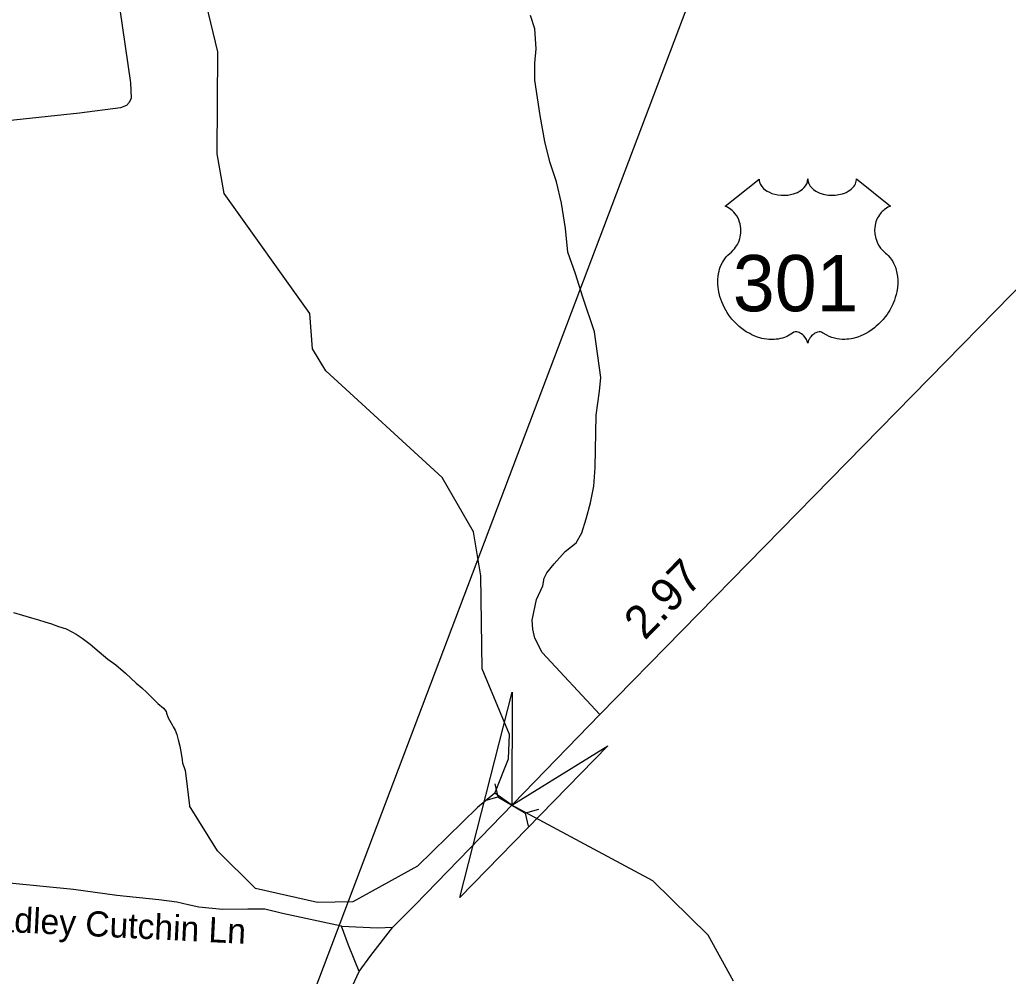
# Model space of a CAD drawing. Extents: x 2220236 to 2384410, y 720751 to 894131.
# Drawn here: x 2368804 to 2372537, y 850729 to 854341 of the extents above; entities that cross this region are included whole.
import ezdxf

# ---------------------------------------------------------------- set-up
doc = ezdxf.new("R2010")
doc.units = 0
for name, color, linetype in [('Exist Hydrographic Creek Single Shore', 7, 'Continuous'), ('Exist Hydrographic Misc Water Feature', 7, 'Continuous'), ('Exist Road Non-System Type 51', 7, 'Continuous'), ('Exist Road Non-System Type 51 Label', 7, 'Continuous'), ('Exist Road Primary US Attributed', 7, 'Continuous'), ('Exist Road Primary US Mileage Hundredths English Label', 7, 'Continuous'), ('Exist Road Primary US Shield CELL', 7, 'Continuous'), ('Exist Road Primary US Shield Number Label', 7, 'Continuous'), ('Exist Road Secondary Structure Culvert Attributed CELL', 7, 'Continuous'), ('Exist Road Secondary Structure Culvert CELL', 7, 'Continuous'), ('Exist Utilities Electrical Transmission Line', 7, 'Continuous')]:
    doc.layers.add(name, color=color, linetype=linetype)

msp = doc.modelspace()

# ---------------------------------------------------------------- linework, layer by layer
at = {"layer": 'Exist Hydrographic Creek Single Shore'}
for points in [[(2368779.7, 852102.1), (2368814, 852092), (2368848.1, 852082.6), (2368874.1, 852074.8), (2368898.3, 852067.6), (2368924.3, 852059.5), (2368950.6, 852050), (2368978.5, 852040.4), (2369002.7, 852028.2), (2369016.8, 852020.6), (2369039.1, 852005.1), (2369069.2, 851983.3), (2369103.5, 851953.6), (2369136.2, 851926.3), (2369166.2, 851904.6), (2369202.7, 851873.3), (2369243.3, 851835.5), (2369265.3, 851818.4), (2369283.4, 851800.1), (2369309.8, 851774.3), (2369325.8, 851758.5), (2369346.2, 851741.3), (2369356.3, 851728.6), (2369358.5, 851722.7), (2369364.8, 851705), (2369379, 851678.6), (2369382.9, 851671.2), (2369391.3, 851657.8), (2369397.2, 851641.6), (2369401.7, 851621.1), (2369407.9, 851597.7), (2369414, 851570.1), (2369416.6, 851545.6), (2369418.7, 851533.2), (2369425, 851517), (2369429.1, 851505.7), (2369431.2, 851486.8), (2369444.5, 851372.1)], [(2370597.6, 851420.3), (2370532, 851365.7), (2370306.2, 851144.6), (2370062, 851010), (2369928.1, 851007.8), (2369693.9, 851060.6), (2369551, 851202.5), (2369444.5, 851372.1)], [(2371499, 850711), (2371404, 850884.4), (2371194.1, 851089.2), (2370661.9, 851375.4), (2370597.6, 851420.3)]]:
    msp.add_lwpolyline(points, dxfattribs=at)
at = {"layer": 'Exist Hydrographic Misc Water Feature'}
msp.add_lwpolyline([(2370597.6, 851420.3), (2370649.8, 851550.3), (2370652.9, 851641.5), (2370550, 851890), (2370545.1, 852241), (2370518, 852407.3), (2370399.1, 852612.5), (2369960.1, 853014.7), (2369909, 853097.9), (2369899, 853232.1), (2369576, 853685), (2369548.9, 853834.9), (2369552, 854219.1), (2369482.1, 854508.4), (2369415.2, 854595.3)], dxfattribs=at)
at = {"layer": 'Exist Road Non-System Type 51'}
for points in [[(2369100.1, 855147.6), (2369143.1, 854649.2), (2369221.7, 854102.4), (2369224.5, 854044.4), (2369216.7, 854028.3), (2369206.8, 854016.3), (2369184.9, 854008), (2369029.1, 853988), (2368757.6, 853958.9), (2368450.2, 853919.1), (2368102.8, 853876.9)], [(2370994, 851717.6), (2370776.2, 851951.8), (2370749.4, 852005.4), (2370741, 852039.2), (2370738.4, 852073.2), (2370755.4, 852151.5), (2370778.7, 852203.7), (2370784.4, 852231.7), (2370794.2, 852251.9), (2370821.6, 852286.3), (2370863.1, 852332.8), (2370904.6, 852365.3), (2370926, 852403.6), (2370943.3, 852455.9), (2370958.7, 852516), (2370971.6, 852580.1), (2370976.8, 852650.2), (2370980.1, 852848.2), (2370993, 852938.4), (2370998.3, 852990.4), (2370974.1, 853162.1), (2370930.3, 853293.4), (2370903.1, 853381.1), (2370874.1, 853462.8), (2370864.9, 853552.5), (2370849.5, 853648.3), (2370830.5, 853728.1), (2370805.6, 853803.8), (2370786.6, 853881.4), (2370769.2, 853979.2), (2370749.5, 854112.8), (2370748.5, 854176.8), (2370753.9, 854230.9), (2370748.8, 854306.9), (2370732.1, 854356.6)], [(2370018.6, 850917.5), (2369795.8, 850966.4), (2369728.8, 850982.7), (2369665.4, 850982.7), (2369569.4, 850980.9), (2369480.7, 850989.9), (2369440.4, 850999.1), (2369397.5, 851009.3), (2369329.4, 851018), (2369170.1, 851034.3), (2369007.1, 851056.3), (2368778.2, 851078.8), (2368661.7, 851091.1), (2368584.1, 851105.4), (2368528.9, 851117.7), (2368500.3, 851140.2), (2368344.9, 851344.7), (2368136.5, 851649.4), (2368028.2, 851800.8), (2367999.5, 851831.4), (2367966.8, 851856), (2367926, 851872.3)], [(2370018.6, 850917.5), (2370154.5, 850912), (2370212.4, 850913.8)], [(2370085.6, 850747.1), (2370045.8, 850846.8), (2370018.6, 850917.5)]]:
    msp.add_lwpolyline(points, dxfattribs=at)
at = {"layer": 'Exist Road Primary US Attributed'}
msp.add_lwpolyline([(2369853.1, 849624.3), (2369862, 849882.6), (2369868.3, 850043.9), (2369891.8, 850228.7), (2369911.8, 850341.1), (2369942.6, 850440.8), (2370011.4, 850594.8), (2370060.3, 850692.7), (2370085.6, 850747.1), (2370129.1, 850806.9), (2370212.4, 850913.8), (2370297.6, 850999), (2370994, 851717.6), (2373171.5, 853938.1), (2373176.5, 853943.3), (2373574.1, 854341.1), (2374008.8, 854794.2), (2374121.1, 854904.7), (2374199.9, 854970.9)], dxfattribs=at)
at = {"layer": 'Exist Road Primary US Shield CELL'}
msp.add_lwpolyline([(2371595.9, 853739.2), (2371596.2, 853733.9), (2371597.5, 853727.6), (2371598.5, 853724.3), (2371601.4, 853718.1), (2371606.3, 853710.7), (2371613.1, 853703.5), (2371620.8, 853697.2), (2371625.9, 853693.8), (2371634.7, 853689.1), (2371644.6, 853684.9), (2371655.7, 853681.8), (2371667, 853679.5), (2371679.4, 853678.1), (2371691.7, 853677.9), (2371704.9, 853678.9), (2371719.4, 853681.7), (2371726.2, 853683.4), (2371733.7, 853686), (2371740.7, 853688.9), (2371748.4, 853693), (2371754.5, 853696.9), (2371759.4, 853700.4), (2371766.2, 853707), (2371771.6, 853713.7), (2371773.9, 853717.5), (2371775.9, 853721.2), (2371778.6, 853728.9), (2371779.3, 853732.4), (2371779.9, 853739.5), (2371780.3, 853733.5), (2371780.9, 853729.8), (2371781.9, 853726.1), (2371783.4, 853722.3), (2371786.2, 853716.8), (2371789.2, 853712.2), (2371794.9, 853705.5), (2371798.5, 853702.1), (2371801.8, 853699.5), (2371810.5, 853693.5), (2371820.7, 853688.3), (2371825.7, 853686.1), (2371830.9, 853684.3), (2371837.4, 853682.3), (2371844.2, 853680.7), (2371850.9, 853679.5), (2371857.7, 853678.6), (2371864.7, 853678), (2371870.4, 853677.9), (2371877.4, 853678), (2371883.8, 853678.3), (2371890.4, 853679.1), (2371897.7, 853680.3), (2371903.6, 853681.6), (2371911.3, 853683.6), (2371918.3, 853686.2), (2371924.5, 853688.8), (2371932.4, 853693), (2371938.9, 853697), (2371943.6, 853700.8), (2371949.2, 853706), (2371954.5, 853712.1), (2371957.7, 853716.6), (2371959.9, 853721.3), (2371961.9, 853726.1), (2371963.2, 853731.3), (2371963.8, 853735.8), (2371963.9, 853739.6), (2372092.5, 853637.2), (2372089.5, 853636), (2372082.5, 853632.6), (2372076.9, 853629.3), (2372068.1, 853623.1), (2372064.3, 853619.7), (2372060.5, 853616.1), (2372057, 853612.3), (2372053.9, 853608.7), (2372050.2, 853603.6), (2372046.9, 853598.4), (2372043.6, 853592.7), (2372041.2, 853587.8), (2372037.3, 853577.4), (2372035.4, 853570.9), (2372034.1, 853565.3), (2372032.6, 853553.9), (2372032.2, 853548.4), (2372032.2, 853543), (2372032.5, 853537.3), (2372033.1, 853531.8), (2372034.1, 853526.1), (2372035, 853521.1), (2372036.6, 853515), (2372038.8, 853507.8), (2372041.7, 853500.9), (2372047.5, 853489.7), (2372055.1, 853478.3), (2372060.5, 853472), (2372065.8, 853466.5), (2372073.7, 853459.8), (2372078, 853456), (2372083, 853451.1), (2372091, 853441.7), (2372094.3, 853437.3), (2372097.6, 853432.4), (2372100.6, 853427.3), (2372103.7, 853421.8), (2372106.1, 853417), (2372110.6, 853406), (2372113.9, 853395.3), (2372115.4, 853389.7), (2372117.8, 853377), (2372118.7, 853370.8), (2372119.7, 853358.5), (2372119.8, 853343.6), (2372118.6, 853329.5), (2372116, 853313), (2372113.8, 853303.1), (2372110.4, 853291.6), (2372107.1, 853281.7), (2372101.2, 853267), (2372096, 853256.4), (2372089.3, 853243.9), (2372084.6, 853236.4), (2372079.2, 853228.3), (2372072.5, 853219.1), (2372064.6, 853209.2), (2372055.1, 853198.8), (2372047.4, 853191.1), (2372037.4, 853182.1), (2372031.3, 853177.1), (2372022.7, 853170.6), (2372010.8, 853162.7), (2371999.1, 853155.9), (2371989.2, 853150.8), (2371980.4, 853147), (2371969, 853142.7), (2371950, 853137.5), (2371943.1, 853136), (2371934.9, 853134.8), (2371927.2, 853134), (2371919.8, 853133.6), (2371909.7, 853133.6), (2371899.8, 853134.3), (2371890.4, 853135.7), (2371880.6, 853137.8), (2371870.3, 853140.8), (2371861, 853144.4), (2371851.6, 853149.1), (2371835.7, 853159.1), (2371831.1, 853161.5), (2371828.5, 853162.2), (2371822.4, 853162.5), (2371816.6, 853161.3), (2371810.7, 853159), (2371807.1, 853157.1), (2371802.3, 853153.9), (2371798.7, 853151.1), (2371794.3, 853146.9), (2371791.3, 853143.4), (2371788.9, 853140.6), (2371784.5, 853133.6), (2371782.9, 853130.2), (2371781.2, 853125.9), (2371779.7, 853119.5), (2371777.7, 853127.6), (2371775.3, 853132.9), (2371772.6, 853137.5), (2371769.8, 853141.5), (2371765.3, 853146.6), (2371761.3, 853150.5), (2371756.4, 853154.5), (2371751.2, 853157.6), (2371747.1, 853159.7), (2371743.3, 853161.2), (2371738.7, 853162.3), (2371734.9, 853162.6), (2371731.8, 853162.5), (2371727.5, 853161.6), (2371721.7, 853157.4), (2371716.1, 853153.6), (2371710.1, 853149.8), (2371703, 853146), (2371697.8, 853143.6), (2371691.5, 853141.2), (2371684.2, 853138.7), (2371676.3, 853136.7), (2371668.2, 853135.1), (2371661.1, 853134), (2371653.4, 853133.3), (2371646.5, 853133), (2371639.3, 853133.1), (2371632.5, 853133.7), (2371624.7, 853134.3), (2371615, 853135.8), (2371606.9, 853137.6), (2371598.4, 853139.9), (2371589.7, 853142.6), (2371580.4, 853146.2), (2371568.7, 853151.3), (2371560.5, 853155.5), (2371547.7, 853162.8), (2371532.7, 853173.2), (2371521.3, 853182.4), (2371513, 853190), (2371500.8, 853202.4), (2371493.6, 853210.6), (2371482.3, 853225.1), (2371475.1, 853235.7), (2371470.4, 853243.5), (2371463.6, 853255.9), (2371459.8, 853263.7), (2371455, 853275.1), (2371451.1, 853285.6), (2371447.9, 853295.4), (2371446.2, 853301.7), (2371443.8, 853312.8), (2371442.3, 853320.6), (2371440.9, 853331.3), (2371440.1, 853342.6), (2371439.9, 853353), (2371440.2, 853361.7), (2371441.2, 853371.8), (2371442.9, 853382.5), (2371444.9, 853391.7), (2371446.8, 853398.3), (2371449.5, 853406.4), (2371453.1, 853415.3), (2371457.4, 853423.8), (2371461.5, 853430.8), (2371466.6, 853438.4), (2371471.6, 853444.9), (2371478.1, 853452), (2371485, 853458.6), (2371491.2, 853463.7), (2371498.7, 853471), (2371502.6, 853475.4), (2371507.2, 853481.5), (2371510.9, 853487.2), (2371513.9, 853492.3), (2371517.8, 853499.8), (2371520.2, 853505.5), (2371523.1, 853514.1), (2371524.6, 853520.2), (2371526.1, 853528), (2371527.1, 853535.4), (2371527.5, 853544.6), (2371527.3, 853552.2), (2371526.3, 853561.1), (2371524.6, 853569.6), (2371522.6, 853577), (2371519.4, 853585.5), (2371516.5, 853591.8), (2371511.6, 853600.2), (2371506.1, 853608), (2371500.4, 853614.4), (2371494.7, 853620.1), (2371489.3, 853624.4), (2371484.1, 853628.1), (2371477.5, 853632.1), (2371471.2, 853635.2), (2371467.3, 853636.8)], close=True, dxfattribs=at)
at = {"layer": 'Exist Road Secondary Structure Culvert Attributed CELL'}
msp.add_lwpolyline([(2371025, 851598.9), (2370466, 851026.7), (2370664, 851801.8), (2370661.9, 851375.4)], close=True, dxfattribs=at)
at = {"layer": 'Exist Road Secondary Structure Culvert CELL'}
for p, q in [((2370598.4, 851455.5), (2370609.8, 851406.1)), ((2370561, 851392), (2370609.8, 851406.1)), ((2370609.8, 851406.1), (2370714, 851344.7)), ((2370762.8, 851358.8), (2370714, 851344.7)), ((2370725.4, 851295.2), (2370714, 851344.7))]:
    msp.add_line(p, q, dxfattribs=at)
at = {"layer": 'Exist Utilities Electrical Transmission Line'}
msp.add_line((2369473, 849503.2), (2376054.5, 866870.1), dxfattribs=at)

# ---------------------------------------------------------------- texts
at = {"layer": 'Exist Road Non-System Type 51 Label'}
msp.add_text('Bradley Cutchin Ln', height=95, rotation=357.1431, dxfattribs=at).set_placement((2368583.9, 850904.6))
at = {"layer": 'Exist Road Primary US Mileage Hundredths English Label'}
msp.add_text('2.97', height=125, rotation=45.7047, dxfattribs=at).set_placement((2371163.9, 851994.5))
at = {"layer": 'Exist Road Primary US Shield Number Label'}
msp.add_text('301', height=212.5, dxfattribs=at).set_placement((2371497, 853239.9))

doc.saveas('drawing.dxf')
